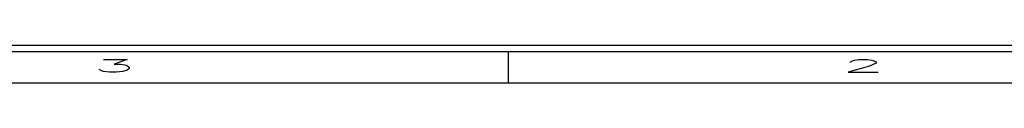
# Model space of a CAD drawing. Header units: inches. Extents: x 1802 to 2468, y -208 to -72.
# Tile 403 of 595: x 2176.995 to 2184.882, y -182.647 to -182.347. Entities that reach past the tile are written whole.
import ezdxf

# ---------------------------------------------------------------- set-up
doc = ezdxf.new("R2010")
doc.units = ezdxf.units.IN
doc.header["$LTSCALE"] = 0.5
doc.header["$MEASUREMENT"] = 0
doc.layers.add('SID-M-D', color=42, linetype='Continuous')
doc.layers.add('SID-M-S', color=105, linetype='Continuous')
doc.styles.add('R', font='ROMAND.SHX')

# ---------------------------------------------------------------- blocks, each defined once
blk = doc.blocks.new('*U9')
at = {"layer": 'SID-M-S'}
for p, q in [((-34.00000000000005, -0.2500000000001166), (-1.13242748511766e-14, -0.2499999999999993)), ((-34.00000000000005, -0.3000000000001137), (-1.13242748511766e-14, -0.3)), ((-10.99999999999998, -0.3000000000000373), (-10.99999999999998, -0.5500000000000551)), ((-34.00000000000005, -0.550000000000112), (2.886579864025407e-15, -0.55))]:
    blk.add_line(p, q, dxfattribs=at)
at = {"layer": 'SID-M-D', "style": 'R', "width": 4}
for s, p in [('3', (-14.32745556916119, -0.4642842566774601)), ('2', (-8.327455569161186, -0.4642842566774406))]:
    blk.add_text(s, height=0.09999999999, dxfattribs=at).set_placement(p)

msp = doc.modelspace()

# ---------------------------------------------------------------- block references
at = {"layer": 'SID-M-D'}
msp.add_blockref('*U9', (2191.907834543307, -182.09684881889), dxfattribs=at)

doc.saveas('drawing.dxf')
